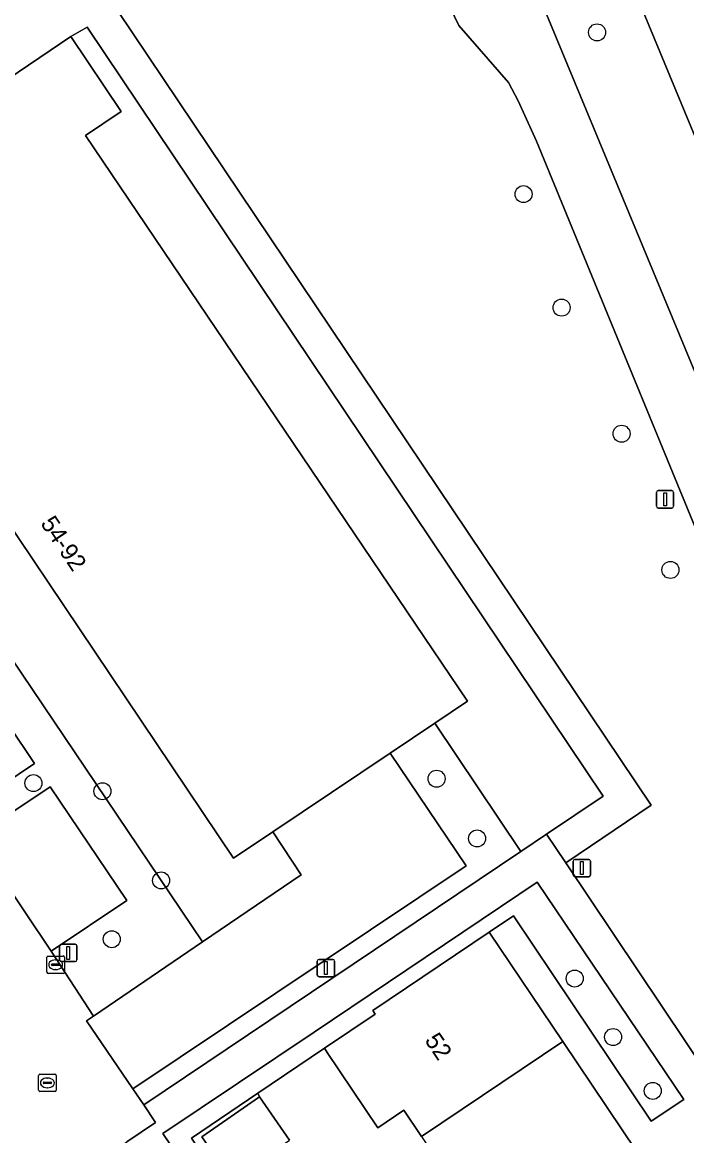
# Model space of a CAD drawing. Extents: x 158793 to 159888, y 384317 to 385256.
# Drawn here: x 159193 to 159231.2, y 384704.4 to 384768.4 of the extents above; entities that cross this region are included whole.
import ezdxf

# ---------------------------------------------------------------- set-up
doc = ezdxf.new("R2010")
doc.units = 0
for name, color, linetype in [('IMGEO_Berm_groen', 7, 'Continuous'), ('IMGEO_Boom', 7, 'Continuous'), ('IMGEO_Erf', 7, 'Continuous'), ('IMGEO_Fietspad_gesloten', 7, 'Continuous'), ('IMGEO_Groenvoorziening', 7, 'Continuous'), ('IMGEO_Haag', 7, 'Continuous'), ('IMGEO_Kolk', 7, 'Continuous'), ('IMGEO_Lichtmast', 7, 'Continuous'), ('IMGEO_Pand', 7, 'Continuous'), ('IMGEO_Pand_nummerreeks', 7, 'Continuous'), ('IMGEO_Parkeervlak_open', 7, 'Continuous'), ('IMGEO_Rijbaan_lokaal_gesloten', 7, 'Continuous'), ('IMGEO_Rijbaan_lokaal_open', 7, 'Continuous'), ('IMGEO_Rioolput', 7, 'Continuous'), ('IMGEO_Voetpad_open', 7, 'Continuous')]:
    doc.layers.add(name, color=color, linetype=linetype)

msp = doc.modelspace()

# ---------------------------------------------------------------- linework, layer by layer
at = {"layer": 'IMGEO_Berm_groen'}
for points in [[(159252.164, 384712.413), (159242.416, 384735.94), (159233.011, 384758.687), (159224.228, 384779.872), (159221.922, 384785.43), (159221.439, 384786.574)], [(159216.952, 384783.693), (159217.253, 384782.828), (159218.327, 384780.517), (159221.58, 384772.678), (159236.092, 384737.711), (159251.77, 384699.675), (159258.087, 384684.588), (159260.49, 384679.327)]]:
    msp.add_lwpolyline(points, dxfattribs=at)
at = {"layer": 'IMGEO_Boom'}
for centre in [(159226.076, 384767.789), (159221.85, 384758.492), (159224.041, 384751.97), (159227.491, 384744.728), (159230.293, 384736.897), (159193.673, 384724.648), (159216.854, 384724.904), (159197.64, 384724.182), (159219.179, 384721.47), (159201.014, 384719.057), (159198.18, 384715.681), (159224.791, 384713.419), (159226.998, 384710.06), (159229.278, 384706.965)]:
    msp.add_circle(centre, 0.489, dxfattribs=at)
at = {"layer": 'IMGEO_Erf'}
msp.add_lwpolyline([(159215.977, 384704.335), (159214.96, 384705.849), (159213.476, 384704.85), (159210.565, 384709.176), (159210.407, 384709.411), (159206.574, 384706.837), (159206.677, 384706.627), (159208.403, 384704.135)], dxfattribs=at)
at = {"layer": 'IMGEO_Fietspad_gesloten'}
msp.add_lwpolyline([(159189.989, 384861.726), (159193.702, 384853.271), (159197.148, 384845.121), (159197.235, 384844.915), (159206.276, 384823.163), (159214.516, 384803.279), (159219.931, 384790.229), (159221.439, 384786.574), (159221.922, 384785.43), (159224.228, 384779.872), (159233.011, 384758.687), (159242.416, 384735.94), (159252.164, 384712.413), (159261.072, 384690.903)], dxfattribs=at)
at = {"layer": 'IMGEO_Groenvoorziening'}
for points in [[(159201.289, 384776.877), (159195.743, 384773.179), (159198.516, 384769.05), (159229.19, 384723.379), (159224.283, 384720.074), (159251.833, 384678.94), (159253.112, 384675.993), (159259.952, 384661.651), (159264.67, 384652.66), (159271.444, 384640.927), (159281.072, 384626.042), (159295.14, 384605.026), (159302.978, 384593.779), (159290.294, 384585.213), (159293.251, 384580.83)], [(159234.609, 384732.301), (159222.587, 384761.53), (159221.551, 384763.854), (159220.994, 384764.908), (159218.133, 384768.176), (159215.187, 384774.325)]]:
    msp.add_lwpolyline(points, dxfattribs=at)
for points in [[(159195.817, 384767.542), (159198.715, 384763.242), (159196.667, 384761.862), (159218.626, 384729.354), (159216.746, 384728.092), (159221.701, 384720.727), (159223.18, 384721.721), (159226.436, 384723.892), (159196.767, 384768.087)], [(159183.02, 384753.29), (159184.841, 384754.512), (159181.802, 384759.139), (159176.436, 384755.504), (159203.402, 384715.53), (159209.073, 384719.388), (159207.44, 384721.848), (159205.176, 384720.329)], [(159176.436, 384755.504), (159174.36, 384754.114), (159176.318, 384751.191), (159173.358, 384749.153), (159171.317, 384752.08), (159170.26, 384751.321), (159174.387, 384745.202), (159178.713, 384748.102), (159183.113, 384741.549), (159178.795, 384738.677), (159179.679, 384737.343), (159184.006, 384740.205), (159188.436, 384733.656), (159184.109, 384730.773), (159184.981, 384729.404), (159189.329, 384732.33), (159193.734, 384725.773), (159189.425, 384722.885), (159190.288, 384721.548), (159194.636, 384724.443), (159199.039, 384717.899), (159194.7, 384714.999), (159197.133, 384711.265), (159203.402, 384715.53)], [(159221.701, 384720.727), (159216.746, 384728.092), (159214.184, 384726.373), (159218.554, 384719.899), (159199.393, 384707.074), (159200.012, 384706.16)], [(159222.631, 384718.962), (159209.822, 384710.337), (159201.114, 384704.521), (159205.306, 384698.33), (159206.227, 384698.971), (159202.764, 384704.24), (159206.574, 384706.837), (159210.407, 384709.411), (159213.322, 384711.368), (159213.181, 384711.578), (159219.882, 384716.093), (159221.268, 384717.014), (159229.181, 384705.232), (159231.068, 384706.463)], [(159203.364, 384704.333), (159206.677, 384706.627), (159206.574, 384706.837), (159202.764, 384704.24), (159206.227, 384698.971), (159206.536, 384699.187), (159204.867, 384701.674), (159205.089, 384701.841)]]:
    msp.add_lwpolyline(points, close=True, dxfattribs=at)
at = {"layer": 'IMGEO_Haag'}
msp.add_lwpolyline([(159221.701, 384720.727), (159216.746, 384728.092), (159214.184, 384726.373), (159218.554, 384719.899), (159199.393, 384707.074), (159200.012, 384706.16)], close=True, dxfattribs=at)
at = {"layer": 'IMGEO_Kolk'}
for p, q in [((159194.453, 384713.789), (159194.453, 384714.641)), ((159194.528, 384714.715), (159195.38, 384714.715)), ((159195.454, 384714.641), (159195.454, 384713.789)), ((159194.712, 384714.209), (159194.712, 384714.221)), ((159195.15, 384714.172), (159194.752, 384714.172)), ((159194.755, 384714.258), (159195.153, 384714.258)), ((159194.964, 384713.935), (159194.939, 384713.935)), ((159194.941, 384714.495), (159194.966, 384714.495)), ((159195.196, 384714.221), (159195.196, 384714.209)), ((159195.38, 384713.715), (159194.528, 384713.715))]:
    msp.add_line(p, q, dxfattribs=at)
for points in [[(159194.453, 384713.789), (159194.453, 384714.641)], [(159194.528, 384714.715), (159195.38, 384714.715)], [(159195.454, 384714.641), (159195.454, 384713.789)], [(159195.38, 384713.715), (159194.528, 384713.715)]]:
    msp.add_lwpolyline(points, dxfattribs=at)
for centre, radius, start, end in [((159194.53, 384714.639), 0.0765, 91.55205, 178.44795), ((159194.53, 384714.639), 0.0765, 91.55205, 178.44795), ((159195.378, 384714.639), 0.0765, 1.55205, 88.44795), ((159195.378, 384714.639), 0.0765, 1.55205, 88.44795), ((159194.752, 384714.218), 0.0403, 85.87752, 175.75265), ((159194.749, 384714.208), 0.0366, 178.93798, 274.71019), ((159195.153, 384714.215), 0.043, 264.86636, 352.45326), ((159195.157, 384714.22), 0.0386, 1.73085, 96.63898), ((159194.53, 384713.791), 0.0765, 181.55205, 268.44795), ((159194.53, 384713.791), 0.0765, 181.55205, 268.44795), ((159195.378, 384713.791), 0.0765, 271.55205, 358.44795), ((159195.378, 384713.791), 0.0765, 271.55205, 358.44795)]:
    msp.add_arc(centre, radius, start, end, dxfattribs=at)
for centre, major_axis, ratio, start_param, end_param in [((159194.94, 384714.215), (-0.387, 0.002), 0.722429, 4.712389, 7.853982), ((159194.965, 384714.215), (-0.39, 0.002), 0.717154, 1.570796, 4.712389)]:
    msp.add_ellipse(centre, major_axis=major_axis, ratio=ratio, start_param=start_param, end_param=end_param, dxfattribs=at)
at = {"layer": 'IMGEO_Lichtmast'}
for p, q in [((159229.591, 384741.455), (159230.381, 384741.455)), ((159230.381, 384741.455), (159229.591, 384741.455)), ((159229.491, 384740.555), (159229.491, 384741.355)), ((159229.491, 384741.355), (159229.491, 384740.555)), ((159230.481, 384741.355), (159230.481, 384740.555)), ((159230.481, 384740.555), (159230.481, 384741.355)), ((159230.381, 384740.455), (159229.591, 384740.455)), ((159229.591, 384740.455), (159230.381, 384740.455)), ((159224.71, 384719.365), (159224.71, 384720.165)), ((159224.71, 384720.165), (159224.71, 384719.365)), ((159224.81, 384720.265), (159225.6, 384720.265)), ((159225.6, 384720.265), (159224.81, 384720.265)), ((159225.7, 384720.165), (159225.7, 384719.365)), ((159225.7, 384719.365), (159225.7, 384720.165)), ((159225.6, 384719.265), (159224.81, 384719.265)), ((159224.81, 384719.265), (159225.6, 384719.265)), ((159195.181, 384714.491), (159195.181, 384715.291)), ((159195.181, 384715.291), (159195.181, 384714.491)), ((159195.281, 384715.391), (159196.071, 384715.391)), ((159196.071, 384715.391), (159195.281, 384715.391)), ((159196.171, 384715.291), (159196.171, 384714.491)), ((159196.171, 384714.491), (159196.171, 384715.291)), ((159196.071, 384714.391), (159195.281, 384714.391)), ((159195.281, 384714.391), (159196.071, 384714.391)), ((159209.995, 384713.621), (159209.995, 384714.421)), ((159209.995, 384714.421), (159209.995, 384713.621)), ((159210.095, 384714.521), (159210.885, 384714.521)), ((159210.885, 384714.521), (159210.095, 384714.521)), ((159210.985, 384714.421), (159210.985, 384713.621)), ((159210.985, 384713.621), (159210.985, 384714.421)), ((159210.885, 384713.521), (159210.095, 384713.521)), ((159210.095, 384713.521), (159210.885, 384713.521))]:
    msp.add_line(p, q, dxfattribs=at)
for points in [[(159229.911, 384741.33), (159230.061, 384741.33), (159230.061, 384740.58), (159229.911, 384740.58), (159229.911, 384741.33)], [(159225.13, 384720.14), (159225.28, 384720.14), (159225.28, 384719.39), (159225.13, 384719.39), (159225.13, 384720.14)], [(159195.601, 384715.266), (159195.751, 384715.266), (159195.751, 384714.516), (159195.601, 384714.516), (159195.601, 384715.266)], [(159210.415, 384714.396), (159210.565, 384714.396), (159210.565, 384713.646), (159210.415, 384713.646), (159210.415, 384714.396)]]:
    msp.add_lwpolyline(points, dxfattribs=at)
for centre, start, end in [((159229.591, 384741.355), 90, 180), ((159229.591, 384741.355), 90, 180), ((159230.381, 384741.355), 0, 90), ((159230.381, 384741.355), 360, 90), ((159229.591, 384740.555), 180, 270), ((159229.591, 384740.555), 180, 270), ((159230.381, 384740.555), 270, 0), ((159230.381, 384740.555), 270, 0), ((159224.81, 384720.165), 90, 180), ((159224.81, 384720.165), 90, 180), ((159225.6, 384720.165), 0, 90), ((159225.6, 384720.165), 360, 90), ((159224.81, 384719.365), 180, 270), ((159224.81, 384719.365), 180, 270), ((159225.6, 384719.365), 270, 0), ((159225.6, 384719.365), 270, 0), ((159195.281, 384715.291), 90, 180), ((159195.281, 384715.291), 90, 180), ((159196.071, 384715.291), 0, 90), ((159196.071, 384715.291), 360, 90), ((159195.281, 384714.491), 180, 270), ((159195.281, 384714.491), 180, 270), ((159196.071, 384714.491), 270, 0), ((159196.071, 384714.491), 270, 0), ((159210.095, 384714.421), 90, 180), ((159210.095, 384714.421), 90, 180), ((159210.885, 384714.421), 0, 90), ((159210.885, 384714.421), 360, 90), ((159210.095, 384713.621), 180, 270), ((159210.095, 384713.621), 180, 270), ((159210.885, 384713.621), 270, 0), ((159210.885, 384713.621), 270, 0)]:
    msp.add_arc(centre, 0.1, start, end, dxfattribs=at)
at = {"layer": 'IMGEO_Pand'}
for points in [[(159196.667, 384761.862), (159198.715, 384763.242), (159195.817, 384767.542), (159187.97, 384762.253), (159188.06, 384762.115), (159184.556, 384759.741), (159187.029, 384755.979), (159184.841, 384754.512), (159183.02, 384753.29), (159205.176, 384720.329), (159207.44, 384721.848), (159214.184, 384726.373), (159216.746, 384728.092), (159218.626, 384729.354)], [(159219.882, 384716.093), (159213.181, 384711.578), (159213.322, 384711.368), (159210.407, 384709.411), (159210.565, 384709.176), (159213.476, 384704.85), (159214.96, 384705.849), (159215.977, 384704.335), (159224.111, 384709.799)], [(159224.111, 384709.799), (159215.977, 384704.335), (159217.46, 384702.129), (159218.881, 384703.083), (159221.632, 384698.999), (159228.339, 384703.504)], [(159208.403, 384704.135), (159206.677, 384706.627), (159203.364, 384704.333), (159205.089, 384701.841)]]:
    msp.add_lwpolyline(points, close=True, dxfattribs=at)
at = {"layer": 'IMGEO_Parkeervlak_open'}
for points in [[(159184.981, 384729.404), (159189.425, 384722.885), (159193.734, 384725.773), (159189.329, 384732.33)], [(159190.288, 384721.548), (159194.7, 384714.999), (159199.039, 384717.899), (159194.636, 384724.443)]]:
    msp.add_lwpolyline(points, close=True, dxfattribs=at)
at = {"layer": 'IMGEO_Rijbaan_lokaal_gesloten'}
for points in [[(159236.092, 384737.711), (159221.58, 384772.678), (159218.327, 384780.517), (159217.253, 384782.828)], [(159215.187, 384774.325), (159218.133, 384768.176), (159220.994, 384764.908), (159221.551, 384763.854), (159222.587, 384761.53), (159234.609, 384732.301), (159245.709, 384705.302)]]:
    msp.add_lwpolyline(points, dxfattribs=at)
at = {"layer": 'IMGEO_Rijbaan_lokaal_open'}
msp.add_lwpolyline([(159195.154, 384701.397), (159199.041, 384704.037), (159200.688, 384705.155), (159200.012, 384706.16), (159199.393, 384707.074), (159196.731, 384710.991), (159197.133, 384711.265), (159194.7, 384714.999), (159190.288, 384721.548), (159189.425, 384722.885), (159184.981, 384729.404), (159184.109, 384730.773), (159179.679, 384737.343), (159178.795, 384738.677), (159174.387, 384745.202), (159170.26, 384751.321), (159164.456, 384747.452), (159164.208, 384747.282)], dxfattribs=at)
msp.add_lwpolyline([(159218.554, 384719.899), (159214.184, 384726.373), (159207.44, 384721.848), (159209.073, 384719.388), (159203.402, 384715.53), (159197.133, 384711.265), (159196.731, 384710.991), (159199.393, 384707.074)], close=True, dxfattribs=at)
at = {"layer": 'IMGEO_Rioolput'}
for p, q in [((159193.975, 384706.998), (159193.975, 384707.85)), ((159194.05, 384707.924), (159194.902, 384707.924)), ((159194.463, 384707.704), (159194.488, 384707.704)), ((159194.976, 384707.85), (159194.976, 384706.998)), ((159194.902, 384706.924), (159194.05, 384706.924)), ((159194.234, 384707.418), (159194.234, 384707.43)), ((159194.672, 384707.381), (159194.274, 384707.381)), ((159194.277, 384707.467), (159194.675, 384707.467)), ((159194.486, 384707.144), (159194.461, 384707.144)), ((159194.718, 384707.43), (159194.718, 384707.418))]:
    msp.add_line(p, q, dxfattribs=at)
for points in [[(159193.975, 384706.998), (159193.975, 384707.85)], [(159194.05, 384707.924), (159194.902, 384707.924)], [(159194.976, 384707.85), (159194.976, 384706.998)], [(159194.902, 384706.924), (159194.05, 384706.924)]]:
    msp.add_lwpolyline(points, dxfattribs=at)
for centre, radius, start, end in [((159194.052, 384707.848), 0.0765, 91.55205, 178.44795), ((159194.052, 384707.848), 0.0765, 91.55205, 178.44795), ((159194.9, 384707.848), 0.0765, 1.55205, 88.44795), ((159194.9, 384707.848), 0.0765, 1.55205, 88.44795), ((159194.052, 384707), 0.0765, 181.55205, 268.44795), ((159194.052, 384707), 0.0765, 181.55205, 268.44795), ((159194.274, 384707.427), 0.0403, 85.87752, 175.75265), ((159194.271, 384707.417), 0.0366, 178.93798, 274.71019), ((159194.675, 384707.424), 0.043, 264.86636, 352.45326), ((159194.679, 384707.429), 0.0386, 1.73085, 96.63898), ((159194.9, 384707), 0.0765, 271.55205, 358.44795), ((159194.9, 384707), 0.0765, 271.55205, 358.44795)]:
    msp.add_arc(centre, radius, start, end, dxfattribs=at)
for centre, major_axis, ratio, start_param, end_param in [((159194.462, 384707.424), (-0.387, 0.002), 0.722429, 4.712389, 7.853982), ((159194.487, 384707.424), (-0.39, 0.002), 0.717154, 1.570796, 4.712389)]:
    msp.add_ellipse(centre, major_axis=major_axis, ratio=ratio, start_param=start_param, end_param=end_param, dxfattribs=at)
at = {"layer": 'IMGEO_Voetpad_open'}
for points in [[(159184.556, 384759.741), (159188.06, 384762.115), (159187.97, 384762.253), (159195.817, 384767.542), (159196.767, 384768.087), (159226.436, 384723.892), (159223.18, 384721.721), (159224.283, 384720.074), (159229.19, 384723.379), (159198.516, 384769.05), (159195.743, 384773.179), (159195.725, 384773.167), (159194.041, 384772.017), (159195.125, 384770.489), (159189.764, 384766.948), (159188.8, 384768.362)], [(159251.833, 384678.94), (159224.283, 384720.074), (159223.18, 384721.721), (159221.701, 384720.727), (159200.012, 384706.16), (159200.688, 384705.155), (159199.041, 384704.037)], [(159205.306, 384698.33), (159201.114, 384704.521), (159209.822, 384710.337), (159222.631, 384718.962), (159231.068, 384706.463), (159229.181, 384705.232), (159221.268, 384717.014), (159219.882, 384716.093), (159224.111, 384709.799), (159228.339, 384703.504)]]:
    msp.add_lwpolyline(points, dxfattribs=at)

# ---------------------------------------------------------------- texts
at = {"layer": 'IMGEO_Pand_nummerreeks'}
for s, rotation, p in [('54-92', 303.90743, (159194.047, 384739.573)), ('52', 303.9017, (159216.134, 384709.872))]:
    msp.add_text(s, height=1, rotation=rotation, dxfattribs=at).set_placement(p)

doc.saveas('drawing.dxf')
